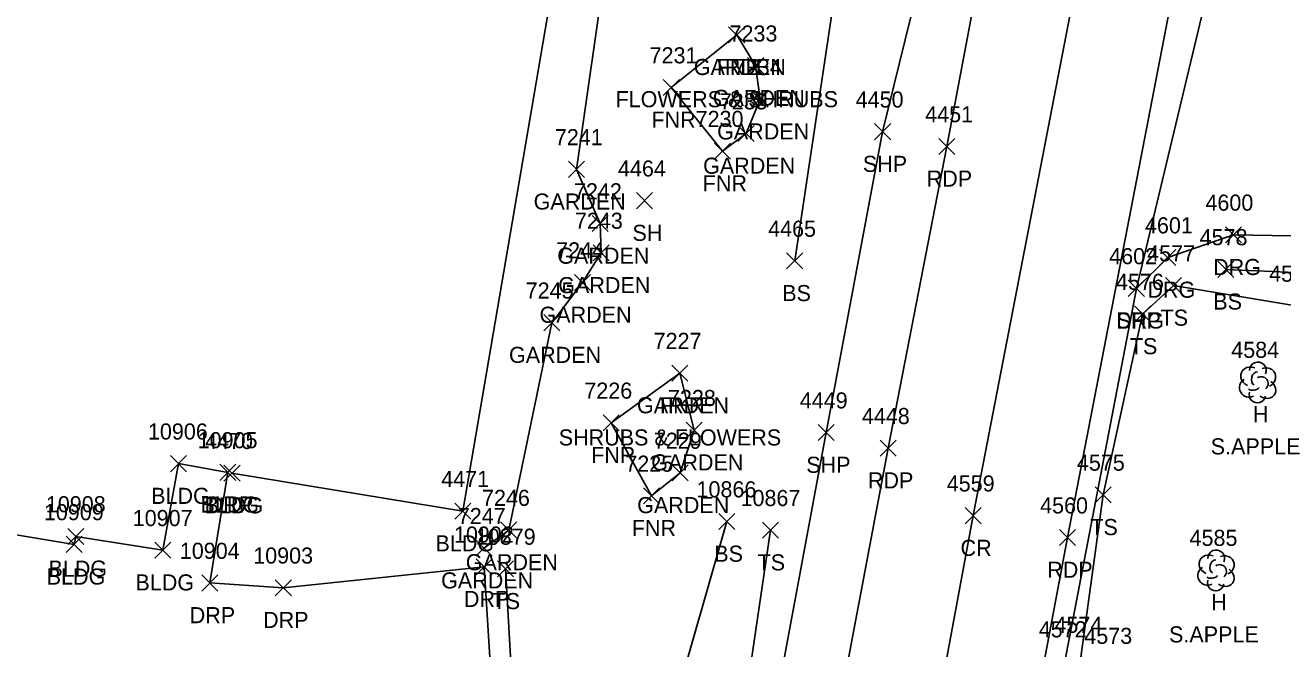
# Model space of a CAD drawing. Extents: x 1769141 to 1770911, y 735471 to 741449.
# Drawn here: x 1770544 to 1770700.3, y 739032.5 to 739110.1 of the extents above; entities that cross this region are included whole.
import ezdxf

# ---------------------------------------------------------------- set-up
doc = ezdxf.new("R2010")
doc.units = 0
for name, color, linetype in [('L_A', 7, 'Continuous'), ('L_C', 7, 'Continuous'), ('L_I', 7, 'Continuous'), ('L_TIC', 7, 'Continuous'), ('LAPB', 7, 'Continuous'), ('LBC', 7, 'Continuous'), ('LELB', 7, 'Continuous'), ('LFNC', 7, 'Continuous'), ('LTD', 7, 'Continuous'), ('P_A', 7, 'Continuous'), ('P_I', 7, 'Continuous'), ('P_TIC', 7, 'Continuous'), ('PET', 7, 'Continuous'), ('PRC', 7, 'Continuous'), ('PSP', 7, 'Continuous'), ('R_A', 7, 'Continuous'), ('R_I', 7, 'Continuous'), ('R_TIC', 7, 'Continuous'), ('RDG', 7, 'Continuous'), ('RDP', 7, 'Continuous')]:
    doc.layers.add(name, color=color, linetype=linetype)

msp = doc.modelspace()

# ---------------------------------------------------------------- linework, layer by layer
at = {"layer": 'L_TIC'}
for points in [[(1770631.38, 739107.85), (1770633.38, 739109.85)], [(1770633.38, 739107.85), (1770631.38, 739109.85)], [(1770631.38, 739107.85), (1770633.38, 739109.85)], [(1770633.38, 739107.85), (1770631.38, 739109.85)], [(1770633.74, 739104.01), (1770635.74, 739106.01)], [(1770635.74, 739104.01), (1770633.74, 739106.01)], [(1770623.26, 739101.3), (1770625.26, 739103.3)], [(1770625.26, 739101.3), (1770623.26, 739103.3)], [(1770634.28, 739099.84), (1770636.28, 739101.84)], [(1770636.28, 739099.84), (1770634.28, 739101.84)], [(1770632.54, 739095.58), (1770634.54, 739097.58)], [(1770634.54, 739095.58), (1770632.54, 739097.58)], [(1770629.63, 739093.4), (1770631.63, 739095.4)], [(1770631.63, 739093.4), (1770629.63, 739095.4)], [(1770611.48, 739091.13), (1770613.48, 739093.13)], [(1770613.48, 739091.13), (1770611.48, 739093.13)], [(1770619.94, 739087.24), (1770621.94, 739089.24)], [(1770621.94, 739087.24), (1770619.94, 739089.24)], [(1770614.42, 739084.4), (1770616.42, 739086.4)], [(1770616.42, 739084.4), (1770614.42, 739086.4)], [(1770614.54, 739080.74), (1770616.54, 739082.74)], [(1770616.54, 739080.74), (1770614.54, 739082.74)], [(1770638.59, 739079.75), (1770640.59, 739081.75)], [(1770640.59, 739079.75), (1770638.59, 739081.75)], [(1770692.17, 739078.7), (1770694.17, 739080.7)], [(1770694.17, 739078.7), (1770692.17, 739080.7)], [(1770612.21, 739077.06), (1770614.21, 739079.06)], [(1770614.21, 739077.06), (1770612.21, 739079.06)], [(1770685.65, 739076.69), (1770687.65, 739078.69)], [(1770687.65, 739076.69), (1770685.65, 739078.69)], [(1770681.83, 739073.15), (1770683.83, 739075.15)], [(1770683.83, 739073.15), (1770681.83, 739075.15)], [(1770608.42, 739072.07), (1770610.42, 739074.07)], [(1770610.42, 739072.07), (1770608.42, 739074.07)], [(1770624.32, 739065.81), (1770626.32, 739067.81)], [(1770626.32, 739065.81), (1770624.32, 739067.81)], [(1770624.32, 739065.81), (1770626.32, 739067.81)], [(1770626.32, 739065.81), (1770624.32, 739067.81)], [(1770615.77, 739059.63), (1770617.77, 739061.63)], [(1770617.77, 739059.63), (1770615.77, 739061.63)], [(1770626.1, 739058.71), (1770628.1, 739060.71)], [(1770628.1, 739058.71), (1770626.1, 739060.71)], [(1770562.03, 739054.55), (1770564.03, 739056.55)], [(1770564.03, 739054.55), (1770562.03, 739056.55)], [(1770568.15, 739053.47), (1770570.15, 739055.47)], [(1770570.15, 739053.47), (1770568.15, 739055.47)], [(1770568.66, 739053.37), (1770570.66, 739055.37)], [(1770570.66, 739053.37), (1770568.66, 739055.37)], [(1770624.35, 739053.4), (1770626.35, 739055.4)], [(1770626.35, 739053.4), (1770624.35, 739055.4)], [(1770620.8, 739050.55), (1770622.8, 739052.55)], [(1770622.8, 739050.55), (1770620.8, 739052.55)], [(1770676.92, 739050.67), (1770678.92, 739052.67)], [(1770678.92, 739050.67), (1770676.92, 739052.67)], [(1770597.36, 739048.65), (1770599.36, 739050.65)], [(1770599.36, 739048.65), (1770597.36, 739050.65)], [(1770630.16, 739047.36), (1770632.16, 739049.36)], [(1770632.16, 739047.36), (1770630.16, 739049.36)], [(1770549.27, 739045.51), (1770551.27, 739047.51)], [(1770551.27, 739045.51), (1770549.27, 739047.51)], [(1770603.05, 739046.3), (1770605.05, 739048.3)], [(1770605.05, 739046.3), (1770603.05, 739048.3)], [(1770635.57, 739046.28), (1770637.57, 739048.28)], [(1770637.57, 739046.28), (1770635.57, 739048.28)], [(1770549.05, 739044.52), (1770551.05, 739046.52)], [(1770551.05, 739044.52), (1770549.05, 739046.52)], [(1770560.08, 739043.79), (1770562.08, 739045.79)], [(1770562.08, 739043.79), (1770560.08, 739045.79)], [(1770599.98, 739044.04), (1770601.98, 739046.04)], [(1770601.98, 739044.04), (1770599.98, 739046.04)], [(1770602.64, 739041.47), (1770604.64, 739043.47)], [(1770604.64, 739041.47), (1770602.64, 739043.47)]]:
    msp.add_lwpolyline(points, dxfattribs=at)
at = {"layer": 'LAPB'}
for points in [[(1770611.17, 739119.51), (1770616.27, 739118.77), (1770612.48, 739092.13), (1770615.42, 739085.4), (1770615.54, 739081.74), (1770613.21, 739078.06), (1770609.42, 739073.07), (1770604.05, 739047.3), (1770600.98, 739045.04)], [(1770632.38, 739108.85), (1770634.74, 739105.01), (1770635.28, 739100.84), (1770633.54, 739096.58)], [(1770633.54, 739096.58), (1770630.63, 739094.4)], [(1770625.32, 739066.81), (1770627.1, 739059.71), (1770625.35, 739054.4)], [(1770625.35, 739054.4), (1770621.8, 739051.55)]]:
    msp.add_lwpolyline(points, dxfattribs=at)
at = {"layer": 'LBC'}
for points in [[(1770569.66, 739054.37), (1770598.36, 739049.65), (1770610.17, 739118.69), (1770579.4, 739124.05)], [(1770569.15, 739054.47), (1770563.03, 739055.55), (1770561.08, 739044.79), (1770550.27, 739046.51), (1770550.05, 739045.52), (1770535.15, 739048), (1770535.06, 739048.95), (1770491.87, 739056.52), (1770491.93, 739057.69)]]:
    msp.add_lwpolyline(points, dxfattribs=at)
at = {"layer": 'LELB'}
for points in [[(1770644.99, 739122.19), (1770644.74, 739115.09), (1770639.59, 739080.75)], [(1770693.17, 739079.7), (1770704.68, 739079.2), (1770719.64, 739076.13), (1770751.17, 739070.14)], [(1770678.84, 739030.15), (1770675.13, 739031.52), (1770677.92, 739051.67), (1770682.83, 739074.15), (1770686.65, 739077.69), (1770701.88, 739075.16), (1770719.3, 739073.46), (1770751.48, 739066.71)], [(1770631.16, 739048.36), (1770622.2, 739017.14), (1770617.8, 738994.67), (1770621.09, 738987.86), (1770614.34, 738992.84), (1770613.82, 739005.07), (1770619.74, 739026.22)], [(1770636.57, 739047.28), (1770631.98, 739016.06), (1770624.06, 738983.53)], [(1770603.64, 739042.47), (1770605.81, 739004.61), (1770600.77, 738991.85)]]:
    msp.add_lwpolyline(points, dxfattribs=at)
at = {"layer": 'LFNC'}
for points in [[(1770630.63, 739094.4), (1770624.26, 739102.3), (1770632.38, 739108.85)], [(1770621.8, 739051.55), (1770616.77, 739060.63), (1770625.32, 739066.81)]]:
    msp.add_lwpolyline(points, dxfattribs=at)
at = {"layer": 'LTD'}
for p, q in [((1770697.1, 739065.7), (1770697.1, 739065.7)), ((1770697.1, 739065.7), (1770697.1, 739065.7)), ((1770691.92, 739042.33), (1770691.92, 739042.33)), ((1770691.92, 739042.33), (1770691.92, 739042.33))]:
    msp.add_line(p, q, dxfattribs=at)
for centre in [(1770697.14, 739067.13), (1770691.97, 739043.77)]:
    msp.add_arc(centre, 1.05, 335.5272, 180.9563, dxfattribs=at)
for centre, major_axis, ratio, start_param, end_param in [((1770696.31, 739066.36), (1.21, -0.51), 0.895232, 1.570796, 4.712389), ((1770698.14, 739066.28), (-1.14, -0.48), 0.949671, 1.570796, 4.712389), ((1770696.01, 739064.99), (0.58, -1.04), 0.959034, 3.141593, 6.283185), ((1770696.89, 739066.15), (-0.208, -0.792), 0.645439, 3.141593, 6.283185), ((1770697.6, 739065.53), (-0.5, 0.667), 0.989748, 3.141593, 6.283185), ((1770698.1, 739064.86), (-1.09, 0.79), 0.841452, 1.570796, 4.712389), ((1770697.1, 739064.2), (0.26, 1.06), 0.942809, 1.570796, 4.712389), ((1770696.64, 739064.95), (-0.625, -0.083), 0.423636, 0, 3.141593), ((1770691.13, 739043), (1.21, -0.51), 0.895232, 1.570796, 4.712389), ((1770692.97, 739042.92), (-1.14, -0.48), 0.949671, 1.570796, 4.712389), ((1770690.84, 739041.62), (0.58, -1.04), 0.959034, 3.141593, 6.283185), ((1770691.72, 739042.79), (-0.208, -0.792), 0.645439, 3.141593, 6.283185), ((1770692.42, 739042.17), (-0.5, 0.667), 0.989748, 3.141593, 6.283185), ((1770692.92, 739041.5), (-1.09, 0.79), 0.841452, 1.570796, 4.712389), ((1770691.92, 739040.83), (0.26, 1.06), 0.942809, 1.570796, 4.712389), ((1770691.47, 739041.58), (-0.625, -0.083), 0.423636, 0, 3.141593)]:
    msp.add_ellipse(centre, major_axis=major_axis, ratio=ratio, start_param=start_param, end_param=end_param, dxfattribs=at)
at = {"layer": 'P_TIC'}
for points in [[(1770649.52, 739095.81), (1770651.52, 739097.81)], [(1770651.52, 739095.81), (1770649.52, 739097.81)], [(1770657.5, 739093.98), (1770659.5, 739095.98)], [(1770659.5, 739093.98), (1770657.5, 739095.98)], [(1770681.05, 739076.34), (1770683.05, 739078.34)], [(1770683.05, 739076.34), (1770681.05, 739078.34)], [(1770642.49, 739058.41), (1770644.49, 739060.41)], [(1770644.49, 739058.41), (1770642.49, 739060.41)], [(1770650.2, 739056.47), (1770652.2, 739058.47)], [(1770652.2, 739056.47), (1770650.2, 739058.47)], [(1770660.76, 739048.09), (1770662.76, 739050.09)], [(1770662.76, 739048.09), (1770660.76, 739050.09)], [(1770672.48, 739045.36), (1770674.48, 739047.36)], [(1770674.48, 739045.36), (1770672.48, 739047.36)]]:
    msp.add_lwpolyline(points, dxfattribs=at)
at = {"layer": 'PET'}
for points in [[(1770643.72, 739017.75), (1770651.2, 739057.47), (1770658.5, 739094.98), (1770665.02, 739129.45), (1770675.11, 739181.45), (1770682.12, 739218.99), (1770692.6, 739291.08), (1770695.62, 739331.46), (1770695.65, 739368.89), (1770690.9, 739425.2), (1770684.05, 739463.28), (1770673.24, 739502.8), (1770654.91, 739557.34), (1770639.81, 739599.06), (1770627.38, 739632.77), (1770614.19, 739668.43), (1770600.57, 739704.87), (1770588.51, 739738.1), (1770569.64, 739788.57), (1770552.61, 739834.73), (1770526.99, 739903.96), (1770508.61, 739952.73)], [(1770664.31, 738997.45), (1770673.48, 739046.36), (1770688.31, 739123.12), (1770698.56, 739176.19), (1770703.43, 739201.32), (1770708.53, 739230.07), (1770714.77, 739271.31), (1770718.8, 739310.46), (1770719.91, 739376.99), (1770716.57, 739419.69), (1770708.47, 739465.39), (1770696.42, 739509.78), (1770680.97, 739557.62), (1770661.26, 739610.33), (1770641.75, 739663.52), (1770622.18, 739716), (1770602.15, 739769.89), (1770585.74, 739814.52), (1770568.14, 739861.61), (1770553.27, 739901.7), (1770537.83, 739943.38)]]:
    msp.add_lwpolyline(points, dxfattribs=at)
at = {"layer": 'PRC'}
msp.add_lwpolyline([(1770652.79, 739000.55), (1770661.76, 739049.09), (1770676.76, 739126.68), (1770686.63, 739178.09), (1770691.58, 739203.99), (1770696.85, 739232.92), (1770702.89, 739272.83), (1770707.26, 739312.83), (1770707.84, 739376.22), (1770704.25, 739418.4), (1770696.6, 739463.84), (1770684.34, 739507.25), (1770668.92, 739555.36), (1770649.82, 739606.94), (1770630.97, 739657.66), (1770610.69, 739712.41), (1770591.34, 739764.72), (1770574.45, 739810.22), (1770556.28, 739859.56), (1770544.53, 739890.8), (1770526.88, 739938.69)], dxfattribs=at)
at = {"layer": 'PSP'}
for points in [[(1770673.18, 739030.96), (1770682.05, 739077.34), (1770692.5, 739120.97), (1770695.45, 739130.2), (1770697.63, 739138.45), (1770705.03, 739174.85), (1770710.86, 739199.97), (1770715.93, 739228.68), (1770722.76, 739270.72), (1770724.6, 739284.03), (1770727.29, 739320.8), (1770728.38, 739342.71), (1770726.96, 739384.23), (1770723.73, 739420.13), (1770715.24, 739467.3), (1770704.32, 739510.94), (1770687.59, 739558.7)], [(1770635.84, 739018.16), (1770643.49, 739059.41), (1770650.52, 739096.81), (1770658.94, 739131.13), (1770667.87, 739183.03), (1770674.73, 739221.57), (1770685.36, 739291.6), (1770687.18, 739315.35), (1770689.77, 739319.95), (1770690.35, 739333), (1770690.31, 739368.57), (1770685.41, 739425.07), (1770677.9, 739461.78), (1770666.95, 739501.48)]]:
    msp.add_lwpolyline(points, dxfattribs=at)
at = {"layer": 'R_TIC'}
for points in [[(1770693.11, 739082.99), (1770695.11, 739084.99)], [(1770695.11, 739082.99), (1770693.11, 739084.99)], [(1770684.94, 739080.17), (1770686.94, 739082.17)], [(1770686.94, 739080.17), (1770684.94, 739082.17)], [(1770681.05, 739076.34), (1770683.05, 739078.34)], [(1770683.05, 739076.34), (1770681.05, 739078.34)], [(1770568.15, 739053.47), (1770570.15, 739055.47)], [(1770570.15, 739053.47), (1770568.15, 739055.47)], [(1770599.99, 739041.74), (1770601.99, 739043.74)], [(1770601.99, 739041.74), (1770599.99, 739043.74)], [(1770565.92, 739039.72), (1770567.92, 739041.72)], [(1770567.92, 739039.72), (1770565.92, 739041.72)], [(1770575.04, 739039.13), (1770577.04, 739041.13)], [(1770577.04, 739039.13), (1770575.04, 739041.13)]]:
    msp.add_lwpolyline(points, dxfattribs=at)
at = {"layer": 'RDG'}
msp.add_lwpolyline([(1770721.05, 739080.6), (1770706.14, 739083.77), (1770694.11, 739083.99), (1770685.94, 739081.17), (1770682.05, 739077.34)], dxfattribs=at)
at = {"layer": 'RDP'}
msp.add_lwpolyline([(1770629.92, 738984.82), (1770624.73, 738981.16), (1770619.51, 738980.42), (1770612.03, 738981.01), (1770586.18, 738990.35), (1770581.82, 738993.7), (1770580.99, 738998.51), (1770583.16, 739001.69), (1770587.4, 739002.66), (1770603.4, 739004.39), (1770600.99, 739042.74), (1770576.04, 739040.13), (1770566.92, 739040.72), (1770569.15, 739054.47)], dxfattribs=at)

# ---------------------------------------------------------------- texts
at = {"layer": 'L_A'}
for s, p in [('GARDEN', (1770627.05, 739103.85)), ('FNR', (1770629.92, 739103.85)), ('GARDEN', (1770629.41, 739100.01)), ('FNR', (1770621.79, 739097.3)), ('GARDEN', (1770629.95, 739095.84)), ('GARDEN', (1770628.21, 739091.58)), ('FNR', (1770628.16, 739089.4)), ('GARDEN', (1770607.15, 739087.13)), ('SH', (1770619.43, 739083.24)), ('GARDEN', (1770610.09, 739080.4)), ('GARDEN', (1770610.21, 739076.74)), ('BS', (1770638.04, 739075.75)), ('BS', (1770691.61, 739074.7)), ('GARDEN', (1770607.88, 739073.06)), ('TS', (1770685.06, 739072.69)), ('TS', (1770681.24, 739069.15)), ('GARDEN', (1770604.09, 739068.07)), ('GARDEN', (1770619.99, 739061.81)), ('FNR', (1770622.86, 739061.81)), ('H', (1770696.53, 739060.7)), ('FNR', (1770614.3, 739055.63)), ('GARDEN', (1770621.77, 739054.71)), ('BLDG', (1770559.62, 739050.55)), ('BLDG', (1770565.74, 739049.47)), ('BLDG', (1770566.25, 739049.37)), ('GARDEN', (1770620.02, 739049.4)), ('FNR', (1770619.34, 739046.55)), ('TS', (1770676.33, 739046.67)), ('BLDG', (1770594.95, 739044.65)), ('GARDEN', (1770598.72, 739042.3)), ('BS', (1770629.6, 739043.36)), ('TS', (1770634.98, 739042.28)), ('BLDG', (1770546.64, 739040.52)), ('BLDG', (1770546.86, 739041.51)), ('BLDG', (1770557.67, 739039.79)), ('GARDEN', (1770595.65, 739040.04)), ('TS', (1770602.05, 739037.47)), ('H', (1770691.36, 739037.33))]:
    msp.add_text(s, height=2, dxfattribs=at).set_placement(p)
at = {"layer": 'L_C'}
for s, p in [('FLOWERS & SHRUBS', (1770617.33, 739099.85)), ('SHRUBS & FLOWERS', (1770610.27, 739057.81)), ('S.APPLE', (1770691.29, 739056.7)), ('S.APPLE', (1770686.11, 739033.33))]:
    msp.add_text(s, height=2, dxfattribs=at).set_placement(p)
at = {"layer": 'L_I'}
for s, p in [('7233', (1770631.49, 739108.01)), ('7231', (1770621.56, 739105.3)), ('7234', (1770632.02, 739103.84)), ('7235', (1770630.28, 739099.58)), ('7230', (1770627.28, 739097.4)), ('7241', (1770609.79, 739095.13)), ('4464', (1770617.63, 739091.24)), ('7242', (1770612.16, 739088.4)), ('7243', (1770612.28, 739084.74)), ('4465', (1770636.29, 739083.75)), ('4578', (1770689.91, 739082.7)), ('7244', (1770609.95, 739081.06)), ('4577', (1770683.39, 739080.69)), ('4580', (1770698.54, 739078.16)), ('4576', (1770679.52, 739077.15)), ('7245', (1770606.16, 739076.07)), ('7227', (1770622.06, 739069.81)), ('7227', (1770622.06, 739069.81)), ('4584', (1770693.84, 739068.7)), ('7226', (1770613.45, 739063.63)), ('7228', (1770623.84, 739062.71)), ('10906', (1770559.22, 739058.55)), ('10905', (1770565.4, 739057.47)), ('4470', (1770566.32, 739057.37)), ('7229', (1770622.08, 739057.4)), ('7225', (1770618.54, 739054.55)), ('4575', (1770674.66, 739054.67)), ('4471', (1770595.67, 739052.65)), ('10866', (1770627.39, 739051.36)), ('7246', (1770600.73, 739050.3)), ('10867', (1770632.86, 739050.28)), ('10909', (1770546.29, 739048.52)), ('10908', (1770546.53, 739049.51)), ('10907', (1770557.33, 739047.79)), ('7247', (1770597.72, 739048.04)), ('10879', (1770599.96, 739045.47)), ('4585', (1770688.66, 739045.33)), ('4574', (1770671.87, 739034.52)), ('4573', (1770675.58, 739033.15))]:
    msp.add_text(s, height=2, dxfattribs=at).set_placement(p)
at = {"layer": 'P_A'}
for s, p in [('SHP', (1770648.06, 739091.81)), ('RDP', (1770655.99, 739089.98)), ('SHP', (1770679.59, 739072.34)), ('SHP', (1770641.03, 739054.41)), ('RDP', (1770648.69, 739052.47)), ('CR', (1770660.2, 739044.09)), ('RDP', (1770670.97, 739041.36))]:
    msp.add_text(s, height=2, dxfattribs=at).set_placement(p)
at = {"layer": 'P_I'}
for s, p in [('4450', (1770647.17, 739099.81)), ('4451', (1770655.81, 739097.98)), ('4602', (1770678.67, 739080.34)), ('4449', (1770640.22, 739062.41)), ('4448', (1770647.94, 739060.47)), ('4559', (1770658.49, 739052.09)), ('4560', (1770670.09, 739049.36)), ('4572', (1770669.92, 739033.96))]:
    msp.add_text(s, height=2, dxfattribs=at).set_placement(p)
at = {"layer": 'R_A'}
for s, p in [('DRG', (1770691.59, 739078.99)), ('DRG', (1770683.43, 739076.17)), ('DRG', (1770679.54, 739072.34)), ('DRP', (1770566.64, 739049.47)), ('DRP', (1770598.48, 739037.74)), ('DRP', (1770564.41, 739035.72)), ('DRP', (1770573.53, 739035.13))]:
    msp.add_text(s, height=2, dxfattribs=at).set_placement(p)
at = {"layer": 'R_I'}
for s, p in [('4600', (1770690.63, 739086.99)), ('4601', (1770683.12, 739084.17)), ('4602', (1770678.67, 739080.34)), ('10905', (1770565.4, 739057.47)), ('10902', (1770597.25, 739045.74)), ('10904', (1770563.18, 739043.72)), ('10903', (1770572.3, 739043.13)), ('4572', (1770669.92, 739033.96))]:
    msp.add_text(s, height=2, dxfattribs=at).set_placement(p)

doc.saveas('drawing.dxf')
